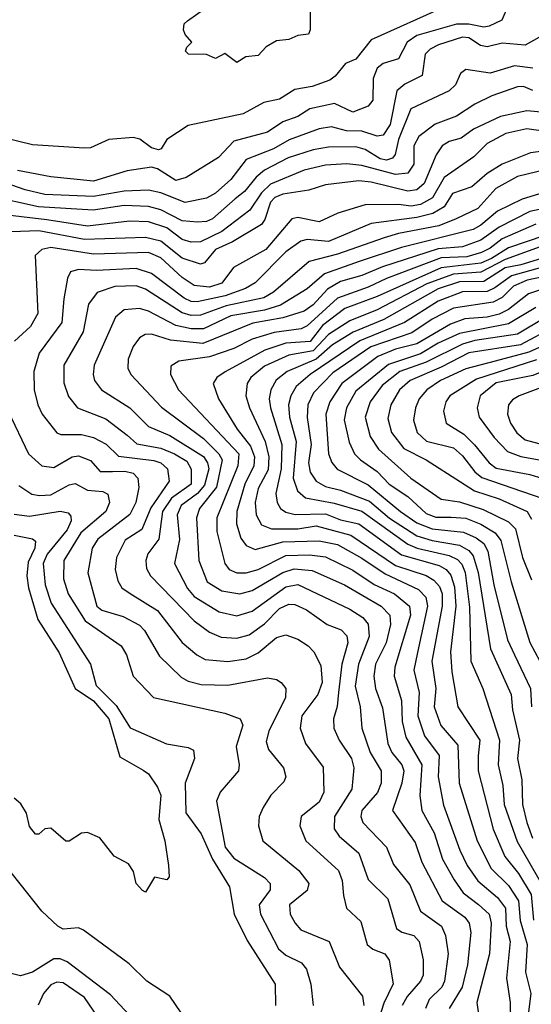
# Model space of a CAD drawing. Extents: x 1308313 to 1441400, y 959662 to 1036319.
# Tile 275 of 656: x 1341453 to 1343130, y 1005839 to 1009068. Entities that reach past the tile are written whole.
import ezdxf

# ---------------------------------------------------------------- set-up
doc = ezdxf.new("R2010")
doc.units = 0

msp = doc.modelspace()

# ---------------------------------------------------------------- linework, layer by layer
at = {"layer": '0CON10XD'}
for points in [[(1342405.4, 1009095), (1342404.6, 1009035.4), (1342399.1, 1009020.9), (1342365, 1009016.9), (1342335, 1009003.3), (1342295, 1008999.1), (1342260.4, 1008979.6), (1342235, 1008951.1), (1342193.8, 1008946.2), (1342165, 1008927.5), (1342125, 1008957.5), (1342095, 1008941.2), (1342065, 1008954.4), (1342005.8, 1008955.8), (1341996.7, 1008965), (1342001.2, 1008978.8), (1342017.5, 1008995), (1341995, 1009020), (1341990, 1009035), (1341992.5, 1009055), (1342003.3, 1009065), (1342313.2, 1009285)], [(1342848.6, 1009111.4), (1342605, 1009002.7), (1342555, 1008939.1), (1342521.4, 1008925), (1342487.3, 1008882.7), (1342469.5, 1008870.5), (1342411.2, 1008848.8), (1342355, 1008839.8), (1342305, 1008807.6), (1342253.2, 1008796.8), (1342185, 1008759.8), (1342005, 1008721.3), (1341934.8, 1008675.2), (1341916.2, 1008645), (1341908.2, 1008641.8), (1341885, 1008647.8), (1341846.5, 1008676.5), (1341825, 1008681.9), (1341744.7, 1008675.3), (1341685, 1008648.1), (1341665, 1008646.5), (1341495, 1008658.5), (1341401.1, 1008681.1)], [(1343054.4, 1009115), (1343033.3, 1009066.7), (1342992.4, 1009047.6), (1342975, 1009043.4), (1342925, 1009053.8), (1342885, 1009054.1), (1342755, 1009016.8), (1342723.5, 1008995), (1342695, 1008940), (1342644.8, 1008925.2), (1342625, 1008909.1), (1342611.7, 1008875), (1342611.1, 1008805), (1342595.6, 1008784.4), (1342545, 1008764.7), (1342485, 1008793.5), (1342403.8, 1008776.2), (1342365, 1008750.6), (1342315, 1008733.4), (1342265, 1008699.2), (1342155, 1008669.5), (1342105, 1008615.9), (1341998.9, 1008551.1), (1341965, 1008540.8), (1341905, 1008578.8), (1341885, 1008584.8), (1341805, 1008573.1), (1341695, 1008538.6), (1341555, 1008553.1), (1341445, 1008574.3)], [(1343155, 1009010.4), (1343110, 1008985), (1343035, 1008991.5), (1342985, 1008979.3), (1342963.4, 1008983.4), (1342925, 1009009.2), (1342905, 1009011.5), (1342825.7, 1008985.7), (1342798.3, 1008971.7), (1342782.5, 1008955), (1342772.3, 1008885), (1342715, 1008857.4), (1342689.7, 1008835), (1342667.1, 1008725), (1342645, 1008689.6), (1342625, 1008686.3), (1342575, 1008702.9), (1342523.8, 1008703.8), (1342475, 1008716.7), (1342435, 1008710.2), (1342336, 1008674), (1342285, 1008644.6), (1342195, 1008609.6), (1342145, 1008544.8), (1342095, 1008499.1), (1342065, 1008483.6), (1341995, 1008469), (1341915, 1008500.4), (1341875, 1008508.9), (1341795, 1008506.4), (1341695, 1008488.5), (1341535, 1008495.4), (1341470.5, 1008510.5), (1341385, 1008539.6)], [(1343135, 1008909.5), (1343075, 1008917), (1342995, 1008893), (1342915, 1008904.6), (1342897.8, 1008892.2), (1342881.2, 1008855), (1342861.3, 1008835), (1342735, 1008776.3), (1342694.6, 1008675), (1342684.1, 1008625.9), (1342675, 1008613.8), (1342655, 1008607.9), (1342635, 1008612.3), (1342585, 1008642.7), (1342555, 1008651.7), (1342465, 1008650.8), (1342415, 1008641.1), (1342332.5, 1008615), (1342255.5, 1008574.5), (1342228.2, 1008551.8), (1342190, 1008505), (1342158.9, 1008481.1), (1342085, 1008415.5), (1342065, 1008406.6), (1342035.8, 1008404.2), (1341985, 1008409.1), (1341915, 1008444.6), (1341875, 1008455.9), (1341795, 1008459.3), (1341694, 1008444), (1341514.2, 1008454.2), (1341355, 1008489.4)], [(1343135, 1008836), (1343105, 1008849.2), (1343085, 1008848.1), (1343001.1, 1008818.9), (1342945, 1008790.9), (1342885, 1008751.6), (1342815, 1008725.6), (1342761.7, 1008685), (1342745.2, 1008655), (1342745.2, 1008595), (1342725, 1008564.8), (1342685, 1008561.2), (1342575, 1008590), (1342525, 1008595.9), (1342455, 1008591.6), (1342385.4, 1008574.6), (1342275, 1008528.6), (1342245, 1008500.8), (1342206.8, 1008443.2), (1342115, 1008373.6), (1342045, 1008340.3), (1342015, 1008339), (1341985, 1008347.3), (1341935, 1008385.9), (1341875, 1008404.9), (1341812.2, 1008407.8), (1341675, 1008391), (1341542, 1008412), (1341375, 1008432.2)], [(1343175, 1008764.1), (1343115, 1008769.5), (1343029.1, 1008750.9), (1342940.7, 1008709.3), (1342900.5, 1008679.5), (1342861.1, 1008668.9), (1342838.1, 1008655), (1342818.1, 1008625), (1342778.5, 1008531.5), (1342755, 1008510.4), (1342725, 1008506.2), (1342605, 1008535.6), (1342565, 1008539.7), (1342455, 1008527), (1342400.7, 1008509.3), (1342315, 1008496.2), (1342289.8, 1008485), (1342275, 1008470.4), (1342256.9, 1008413.1), (1342245, 1008396.5), (1342150, 1008340), (1342095, 1008314.8), (1342059, 1008271), (1342045, 1008266.1), (1341985, 1008285.8), (1341915, 1008341.7), (1341865, 1008353.6), (1341665, 1008347.7), (1341515, 1008376.1), (1341425, 1008372.6)], [(1343185, 1008700.7), (1343115, 1008710.4), (1343047.1, 1008695), (1342985, 1008662.6), (1342941.7, 1008618.3), (1342845, 1008551.1), (1342805.9, 1008484.1), (1342767.3, 1008462.7), (1342736.7, 1008456.7), (1342695, 1008462.1), (1342585, 1008460.7), (1342496.3, 1008433.7), (1342435, 1008405.7), (1342365, 1008420.2), (1342345.2, 1008414.8), (1342260, 1008315), (1342153.8, 1008256.2), (1342115, 1008204), (1342075, 1008191.3), (1342025, 1008196.2), (1341985, 1008223), (1341915, 1008286.9), (1341875, 1008304.6), (1341695, 1008299.4), (1341555, 1008321.1), (1341525.2, 1008314.8), (1341503.1, 1008295), (1341511.9, 1008105), (1341488, 1008062), (1341435.8, 1008014.2)], [(1343185, 1008639), (1343128, 1008632), (1343035, 1008594.5), (1342985.5, 1008564.5), (1342935, 1008520), (1342871.6, 1008498.4), (1342844.5, 1008455), (1342807.5, 1008432.5), (1342755, 1008419.2), (1342605, 1008400.3), (1342465, 1008340.4), (1342395, 1008347.8), (1342375, 1008342.2), (1342325, 1008306.8), (1342225.3, 1008205), (1342193.3, 1008186.7), (1342126.7, 1008163.3), (1342035, 1008142.9), (1342015, 1008144.2), (1341992.4, 1008155), (1341885, 1008236.2), (1341835, 1008252.6), (1341705, 1008245.9), (1341645, 1008249.6), (1341619, 1008241), (1341609.3, 1008220.7), (1341597.1, 1008152.9), (1341590.6, 1008075), (1341516.3, 1007975), (1341498.9, 1007915), (1341500.2, 1007855), (1341512.6, 1007805), (1341526.7, 1007775), (1341575, 1007713.1), (1341587.7, 1007707.7), (1341655, 1007707.8), (1341695, 1007698), (1341735.8, 1007675.8), (1341776.6, 1007636.6), (1341892.7, 1007622.7), (1341915, 1007614.8), (1341937.6, 1007595), (1341942.7, 1007555), (1341882.3, 1007467.7), (1341853.5, 1007396.5), (1341799, 1007361), (1341770.5, 1007305), (1341766.2, 1007265), (1341775, 1007228.6), (1341787.7, 1007205), (1341815, 1007186.2), (1341905, 1007131.3), (1341985, 1007025.9), (1342033.1, 1006985), (1342060.5, 1006970.5), (1342135, 1006963.2), (1342195, 1006972.1), (1342235, 1006991.9), (1342295, 1007042.6), (1342325, 1007051.3), (1342365, 1007036.9), (1342398.9, 1007015), (1342417.1, 1006995), (1342440.4, 1006950.4), (1342444, 1006895), (1342430, 1006855), (1342377.7, 1006785), (1342371.8, 1006745), (1342390, 1006695), (1342447.2, 1006617.2), (1342449.8, 1006535), (1342435, 1006502.2), (1342376.1, 1006455), (1342370.7, 1006425), (1342390.9, 1006375), (1342498.3, 1006278.3), (1342510.2, 1006245), (1342514.1, 1006195.9), (1342524.5, 1006155), (1342571.2, 1006111.2), (1342592, 1006035), (1342610.5, 1006020.5), (1342650, 1006005), (1342664.1, 1005984.1), (1342676.8, 1005906.8), (1342646.6, 1005843.4), (1342628.5, 1005785)], [(1343242.9, 1008592.9), (1343085, 1008554.2), (1343014.3, 1008515), (1342955, 1008449.7), (1342883.4, 1008415), (1342827.3, 1008392.7), (1342695, 1008367.7), (1342647.2, 1008352.8), (1342495, 1008299.4), (1342402.1, 1008275), (1342285.2, 1008175), (1342253.7, 1008156.3), (1342129.7, 1008130.3), (1342045, 1008099.7), (1342015, 1008098.2), (1341985, 1008107.1), (1341865, 1008184.2), (1341835.1, 1008195.1), (1341765, 1008193.5), (1341706.5, 1008173.5), (1341678.4, 1008135), (1341660.4, 1008045), (1341597.7, 1007935), (1341597.7, 1007877.7), (1341612.6, 1007832.6), (1341642.3, 1007795), (1341735, 1007759), (1341805.3, 1007705.3), (1341837.1, 1007677.1), (1341915, 1007663.5), (1341960.7, 1007645), (1342000.2, 1007620.2), (1342014.8, 1007594.8), (1342014.6, 1007545), (1341950.9, 1007499.1), (1341920.9, 1007455), (1341908.5, 1007365), (1341873.3, 1007316.7), (1341866.1, 1007295), (1341868.3, 1007268.3), (1341881.9, 1007245), (1342025, 1007096.7), (1342075, 1007059.3), (1342112.9, 1007042.9), (1342165, 1007040.2), (1342205, 1007051.5), (1342255, 1007087), (1342305, 1007137.6), (1342335, 1007151.6), (1342355, 1007150), (1342393.4, 1007133.4), (1342461.2, 1007085), (1342507.1, 1007067.1), (1342525, 1007047.5), (1342528.1, 1007025), (1342509.2, 1006955), (1342497.6, 1006862.4), (1342493.8, 1006816.2), (1342481.8, 1006775), (1342483.2, 1006745), (1342500.5, 1006705), (1342540.4, 1006645), (1342548.7, 1006615), (1342541.6, 1006545), (1342485.4, 1006455.4), (1342484.2, 1006415), (1342500.6, 1006390.6), (1342564.7, 1006335), (1342595, 1006248.8), (1342660.3, 1006185), (1342687.7, 1006087.7), (1342705.5, 1006075.5), (1342745, 1006064.7), (1342762.5, 1006045), (1342775.2, 1005985), (1342775.3, 1005935.3), (1342766.5, 1005915), (1342723.4, 1005865), (1342707, 1005835)], [(1343225, 1008517.5), (1343099.9, 1008480.1), (1343019.8, 1008440.2), (1342965, 1008394.6), (1342939.3, 1008380.7), (1342705, 1008321.2), (1342566.2, 1008275), (1342452.3, 1008235), (1342395, 1008186.2), (1342307.7, 1008132.3), (1342255, 1008115.8), (1342145, 1008096.8), (1342055, 1008054.9), (1342015, 1008054.2), (1341965, 1008065.9), (1341875, 1008112.6), (1341845, 1008120.9), (1341795, 1008116.8), (1341766.8, 1008093.2), (1341697.4, 1007935), (1341693.2, 1007905), (1341698.4, 1007885), (1341720.8, 1007855), (1341814.1, 1007795), (1341875, 1007734.3), (1341945, 1007705.2), (1342055, 1007636), (1342068.9, 1007615), (1342072.8, 1007595), (1342058.6, 1007541.4)], [(1343305, 1008478.1), (1343125, 1008439.8), (1343025, 1008388), (1342964.9, 1008345.1), (1342905, 1008323.6), (1342825, 1008317.3), (1342642.2, 1008257.8), (1342575, 1008229.4), (1342505, 1008210.2), (1342461.6, 1008185), (1342415, 1008133.1), (1342385, 1008112.4), (1342315, 1008090.5), (1342216.9, 1008073.1), (1342053.1, 1008006.9), (1341947.5, 1008017.5), (1341885, 1008036.5), (1341864.4, 1008035.6), (1341845, 1008024.6), (1341825, 1007996.7), (1341808.9, 1007955), (1341807.6, 1007925), (1341817.3, 1007905), (1341917.5, 1007797.5), (1342055, 1007694.8), (1342105.2, 1007645), (1342117.1, 1007625), (1342098.5, 1007535), (1342042.5, 1007465), (1342032.6, 1007435), (1342040.2, 1007295), (1342067.6, 1007225), (1342115, 1007194.8), (1342175, 1007185.2), (1342215, 1007196.1), (1342315, 1007255.9), (1342352.5, 1007267.5), (1342411.9, 1007261.9), (1342518, 1007215), (1342637.9, 1007145), (1342666.3, 1007115), (1342668.1, 1007085), (1342654, 1007025), (1342619.4, 1006955), (1342613.8, 1006915), (1342619.7, 1006875), (1342642, 1006812), (1342659.8, 1006695), (1342673.3, 1006665), (1342705.9, 1006625), (1342712.1, 1006605), (1342706.1, 1006565), (1342675.3, 1006475), (1342749.9, 1006369.9), (1342771, 1006305), (1342838.1, 1006178.1), (1342912.3, 1006125), (1342926.5, 1006105), (1342932.3, 1006075), (1342921.4, 1005968.6), (1342903.3, 1005895), (1342860.4, 1005825)], [(1343409.2, 1008440.8), (1343055, 1008320.6), (1343000.1, 1008285), (1342965, 1008269.9), (1342835, 1008254.3), (1342625, 1008160.2), (1342519.1, 1008120.9), (1342445, 1008065.8), (1342405, 1008012.5), (1342325, 1008007.9), (1342256.1, 1007985)], [(1343145, 1008397.8), (1343035, 1008349.7), (1342995, 1008318.6), (1342966.4, 1008305), (1342919.3, 1008290.7), (1342835, 1008287), (1342655, 1008219.4), (1342595, 1008191), (1342495, 1008155.6), (1342395, 1008064.9), (1342375.7, 1008054.3), (1342287.3, 1008042.7), (1342215, 1008020.7), (1342155, 1007989.9), (1342075, 1007962.6), (1341975, 1007948.6), (1341948.1, 1007931.9), (1341946.7, 1007905), (1341973.2, 1007855), (1342170.9, 1007645), (1342167.9, 1007605), (1342098.9, 1007435), (1342099.4, 1007389.4), (1342125.2, 1007285.2), (1342139.2, 1007265), (1342164.5, 1007254.5), (1342195, 1007254.8), (1342234.6, 1007265.4), (1342325, 1007311.1), (1342403.3, 1007313.3), (1342455, 1007306.5), (1342545, 1007263.3), (1342615, 1007216.2), (1342681.6, 1007185), (1342730.4, 1007145), (1342733.9, 1007115), (1342683, 1006945), (1342680.2, 1006915), (1342705, 1006835.8), (1342706.3, 1006766.3), (1342718.7, 1006715), (1342771, 1006625), (1342764.5, 1006524.5), (1342771.6, 1006475), (1342811.7, 1006401.7), (1342839.3, 1006315), (1342877.6, 1006247.6), (1342906.6, 1006205), (1342956.6, 1006166.6), (1342991.5, 1006135), (1342998.4, 1006105), (1342992.8, 1006005), (1342952, 1005845), (1342960, 1005785)], [(1343195, 1008336.4), (1343045, 1008281.5), (1342965, 1008240.1), (1342875, 1008233.5), (1342787.6, 1008202.4), (1342625, 1008117.1), (1342535, 1008080.8), (1342465, 1008036), (1342415, 1007982.2), (1342335, 1007968.1), (1342255, 1007931.7), (1342210.5, 1007895), (1342198, 1007875), (1342194.3, 1007835), (1342205.7, 1007795.7), (1342257.5, 1007685), (1342270, 1007635), (1342267.7, 1007592.3), (1342235, 1007531.1), (1342225.2, 1007485.2), (1342228.1, 1007445), (1342245, 1007411.4), (1342278.8, 1007398.8), (1342365, 1007398.4), (1342425, 1007408.8), (1342538.2, 1007378.2), (1342685, 1007278.5), (1342785.3, 1007245.3), (1342810.4, 1007230.4), (1342829.2, 1007209.2), (1342837.9, 1007185), (1342837.8, 1007145), (1342804.3, 1006965), (1342816.9, 1006875), (1342811.5, 1006815), (1342833.7, 1006753.7), (1342889.2, 1006689.2), (1342893.2, 1006565), (1342953.2, 1006375), (1342998.4, 1006285), (1343055, 1006228.8), (1343088.6, 1006178.6), (1343094, 1006114), (1343116.7, 1006035), (1343111.6, 1005945), (1343129, 1005875), (1343121, 1005815)], [(1343285, 1008322.9), (1343095.4, 1008264.6), (1343045, 1008254.8), (1342975, 1008210.2), (1342895, 1008208.8), (1342825, 1008185.9), (1342646.5, 1008085), (1342546.1, 1008043.9), (1342478.1, 1008001.9), (1342425, 1007954.9), (1342330.2, 1007915), (1342293.5, 1007886.5), (1342276, 1007855), (1342271.1, 1007825), (1342274.5, 1007795), (1342312.1, 1007675), (1342310.2, 1007595), (1342292.9, 1007515), (1342296.9, 1007485), (1342307.6, 1007465), (1342325, 1007453), (1342356.1, 1007446.1), (1342455, 1007447.4), (1342505, 1007427.8), (1342565, 1007414.6), (1342705, 1007313.3), (1342828, 1007278), (1342851.2, 1007265), (1342866.7, 1007246.7), (1342878.3, 1007208.3), (1342883.2, 1007145), (1342865.5, 1006995), (1342869.6, 1006929.6), (1342889.5, 1006815), (1342961.2, 1006705), (1342955.4, 1006654.6), (1342955.5, 1006605), (1343005, 1006413.8), (1343043.7, 1006323.7), (1343088.1, 1006268.1), (1343129.2, 1006199.2), (1343137.4, 1006115)], [(1343289.1, 1008290.9), (1343065, 1008228.8), (1343011.1, 1008188.9), (1342985, 1008176.8), (1342904.6, 1008175.4), (1342824.5, 1008145.5), (1342714.3, 1008075), (1342567.8, 1008015), (1342405.6, 1007905), (1342359.6, 1007865), (1342341.4, 1007835), (1342334.5, 1007805), (1342337.8, 1007765), (1342358.7, 1007685), (1342349.5, 1007565), (1342363.5, 1007523.5), (1342390, 1007500), (1342483.3, 1007483.3), (1342575, 1007456.7), (1342725, 1007348), (1342755.5, 1007335.5), (1342861, 1007311), (1342888.1, 1007298.1), (1342902.5, 1007282.5), (1342912.9, 1007255), (1342927.9, 1007142.1), (1342932, 1006965), (1342970.7, 1006875), (1343026.2, 1006705), (1343021.8, 1006625), (1343037.1, 1006557.1), (1343041.2, 1006495), (1343083.5, 1006373.5), (1343171.6, 1006221.6)], [(1343195, 1008230.5), (1343116.2, 1008213.8), (1343072.1, 1008195), (1343035, 1008156.8), (1343005, 1008141.5), (1342875, 1008122.5), (1342805, 1008086.2), (1342738.8, 1008041.2), (1342604.1, 1007995.9), (1342479.5, 1007910.5), (1342415.5, 1007845), (1342397.1, 1007805), (1342395, 1007763.3), (1342407.9, 1007675), (1342399.2, 1007615), (1342404.6, 1007584.6), (1342425.2, 1007555), (1342455, 1007537.5), (1342504.5, 1007525), (1342599.4, 1007489.4), (1342665, 1007433.1), (1342755, 1007375.7), (1342805, 1007360.2), (1342894.7, 1007344.7), (1342925, 1007327.8), (1342940, 1007310), (1342956, 1007255), (1342996.2, 1007005), (1343064, 1006855), (1343069, 1006805), (1343091.2, 1006705), (1343085.2, 1006645), (1343098.6, 1006575), (1343101.2, 1006495), (1343115.4, 1006435), (1343134.3, 1006384.3)], [(1343275, 1008221.1), (1343120.6, 1008169.4), (1343055, 1008118.4), (1343025, 1008102.8), (1342985, 1008092.5), (1342912.7, 1008087.3), (1342865, 1008070), (1342755.1, 1008004.9), (1342685, 1007987.8), (1342626.7, 1007963.3), (1342508.4, 1007875), (1342469.8, 1007815), (1342456.4, 1007775), (1342464.8, 1007644.8), (1342475.8, 1007615.8), (1342493.8, 1007593.8), (1342595, 1007542.8), (1342701.2, 1007455), (1342755, 1007418.7), (1342805, 1007398.7), (1342907.8, 1007387.8), (1342949.3, 1007369.3), (1342975, 1007350.2), (1342987.2, 1007325), (1343007, 1007215), (1343052.1, 1007035), (1343074.8, 1006985), (1343127.6, 1006875), (1343131, 1006815)], [(1343145.3, 1008124.7), (1343055, 1008071.3), (1342895, 1008039.6), (1342825, 1008007.8), (1342767.1, 1007972.9), (1342662.3, 1007937.7), (1342555, 1007849.8), (1342523.9, 1007795), (1342516.5, 1007756.5), (1342532.5, 1007682.5), (1342551, 1007645), (1342569.7, 1007625), (1342625, 1007587), (1342663.7, 1007545), (1342725.7, 1007505), (1342785, 1007448.9), (1342817, 1007437), (1342867.3, 1007437.3), (1342915, 1007433.5), (1342964.2, 1007414.2), (1343012.2, 1007385), (1343030.8, 1007360.8), (1343063.9, 1007225), (1343125, 1007025.6), (1343174.1, 1006934.1)], [(1343175, 1008090.3), (1343085, 1008037.2), (1342945, 1008015.8), (1342905, 1008004.4), (1342785, 1007945.1), (1342699.4, 1007915), (1342641.6, 1007868.4), (1342601.4, 1007815), (1342585.5, 1007765), (1342601.6, 1007701.6), (1342629.6, 1007659.6), (1342735, 1007564.8), (1342835, 1007496.3), (1342895, 1007486.9), (1342972.2, 1007462.2), (1343055, 1007421.7), (1343078.1, 1007398.1), (1343100.9, 1007305), (1343131.2, 1007231.2)], [(1343205, 1008061.1), (1343095, 1008001.9), (1342925, 1007976.1), (1342835, 1007928.4), (1342733.2, 1007885), (1342698.3, 1007855), (1342669.2, 1007805), (1342659.4, 1007760.6), (1342671.3, 1007715), (1342711.9, 1007661.9), (1342785.4, 1007625), (1342897.7, 1007552.3), (1342943.7, 1007523.7), (1343025, 1007496.5), (1343116.6, 1007455), (1343130.7, 1007430.7)], [(1343255, 1008038), (1343122.1, 1007977.9), (1343011.9, 1007948.1), (1342915, 1007923.3), (1342832.4, 1007885), (1342787.8, 1007855), (1342763, 1007825), (1342750.7, 1007795), (1342744.4, 1007755), (1342755.7, 1007715), (1342786.6, 1007686.6), (1342875, 1007664.4), (1342905, 1007638.3), (1342945.1, 1007585.1), (1342967.5, 1007567.5), (1343167.9, 1007497.9)], [(1342256.1, 1007985), (1342126, 1007914), (1342098.8, 1007895), (1342086.8, 1007875), (1342104.3, 1007825), (1342165.5, 1007725), (1342209.8, 1007669.8), (1342222.4, 1007635), (1342220.8, 1007605), (1342190.5, 1007545), (1342164.6, 1007455), (1342163.1, 1007415), (1342178.1, 1007368.1), (1342195, 1007344.1), (1342225, 1007330.8), (1342315, 1007355.7), (1342435, 1007359.5), (1342495, 1007347), (1342575, 1007302.5), (1342650.5, 1007250.5), (1342759.9, 1007199.9), (1342784.8, 1007175), (1342790, 1007145), (1342757.2, 1006992.8), (1342745.4, 1006935.4), (1342762.1, 1006862.1), (1342757.6, 1006785), (1342780.2, 1006720.2), (1342828.2, 1006655), (1342824.5, 1006585), (1342842.3, 1006492.3), (1342895.5, 1006345), (1342919.8, 1006295), (1342954.5, 1006244.5), (1343019.5, 1006189.5), (1343045.7, 1006155), (1343047.3, 1006095), (1343060.9, 1006045), (1343048.5, 1005925), (1343060.5, 1005845), (1343061.8, 1005785)], [(1343325, 1007569.7), (1343355, 1007571.4), (1343375, 1007583.5), (1343396.8, 1007613.2), (1343452, 1007755), (1343559, 1007885), (1343564.8, 1007915), (1343547.7, 1007935), (1343461, 1007961), (1343375, 1007971.1), (1343315, 1007966.3), (1343258.1, 1007951.9), (1343135, 1007901.4), (1343015, 1007876.9), (1342962.6, 1007835), (1342952.7, 1007795), (1342959.3, 1007765), (1343008.1, 1007698.1), (1343052.1, 1007652.1), (1343095.6, 1007635.6), (1343222.7, 1007612.7), (1343325, 1007569.7)], [(1343147.6, 1007952.4), (1342950.3, 1007889.7), (1342863.2, 1007835), (1342849.5, 1007815), (1342842.6, 1007785), (1342851.2, 1007745), (1342908.9, 1007708.9), (1342943.9, 1007673.9), (1342992.1, 1007615), (1343015, 1007598), (1343125, 1007576.6), (1343210.6, 1007550.6)], [(1343285, 1007658.6), (1343335, 1007663.3), (1343376.4, 1007693.6), (1343413.3, 1007766.7), (1343463, 1007845), (1343473, 1007875), (1343467.9, 1007887.9), (1343450.5, 1007900.5), (1343375, 1007919), (1343295, 1007910.9), (1343090.8, 1007835), (1343068.4, 1007821.6), (1343055.2, 1007805), (1343051.7, 1007775), (1343062.4, 1007745), (1343083, 1007713), (1343110.4, 1007690.4), (1343155, 1007678.1), (1343285, 1007658.6)], [(1341415.2, 1007785), (1341481.6, 1007645), (1341525, 1007605.3), (1341565, 1007600), (1341624.6, 1007635), (1341645, 1007637.6), (1341685, 1007623.2), (1341716.9, 1007586.9), (1341756.7, 1007586.7), (1341797.9, 1007587.9), (1341825, 1007581.4), (1341840, 1007565), (1341843.8, 1007533.8), (1341833.1, 1007485), (1341813.9, 1007446.1), (1341708.4, 1007365), (1341689.8, 1007335), (1341676.2, 1007253.8), (1341705.4, 1007145.4), (1341722.2, 1007132.2), (1341791.5, 1007111.5), (1341845, 1007083.2), (1341862.1, 1007065), (1341910.8, 1006980.8), (1341982.3, 1006912.3), (1342005, 1006898.6), (1342047.7, 1006887.7), (1342135, 1006885.6), (1342265, 1006909.7), (1342294.7, 1006904.7), (1342310, 1006895), (1342325.4, 1006875), (1342324.2, 1006845), (1342269.1, 1006735), (1342260.9, 1006700.9), (1342268.9, 1006675), (1342317.3, 1006615), (1342325.4, 1006585), (1342319.3, 1006569.3), (1342276.2, 1006525), (1342250.8, 1006485), (1342238.2, 1006455), (1342235.4, 1006425), (1342250.4, 1006375), (1342367.8, 1006277.8), (1342400.7, 1006235), (1342395, 1006212.7), (1342336.8, 1006165), (1342339.7, 1006135), (1342355.4, 1006105), (1342375, 1006083.9), (1342466.9, 1006045), (1342501, 1005961), (1342576.5, 1005866.5), (1342580.8, 1005835)], [(1341450.4, 1007540.4), (1341492, 1007512), (1341517.4, 1007507.4), (1341555, 1007510.5), (1341615, 1007542.6), (1341635, 1007546.8), (1341675, 1007525.6), (1341725, 1007520.7), (1341741.8, 1007511.8), (1341747.7, 1007485), (1341734.8, 1007455), (1341653.5, 1007385), (1341597.6, 1007295), (1341596.7, 1007235), (1341611.5, 1007185), (1341667.1, 1007097.1), (1341785.3, 1007015), (1341802.5, 1006985), (1341825.3, 1006915), (1341891.5, 1006845), (1342125, 1006794.5), (1342175.8, 1006775), (1342183.8, 1006755), (1342162.8, 1006685), (1342172.3, 1006625), (1342169.6, 1006605), (1342110.4, 1006535), (1342098, 1006505), (1342126.8, 1006355), (1342155, 1006318.8), (1342255.4, 1006255), (1342274, 1006235), (1342273.6, 1006215), (1342238.4, 1006165), (1342242.4, 1006135), (1342301.2, 1006021.2), (1342325, 1006000.3), (1342376.2, 1005975), (1342392.8, 1005955), (1342406.8, 1005905), (1342414.6, 1005835)], [(1342058.6, 1007541.4), (1342035.6, 1007514.4), (1341982.3, 1007475), (1341968.7, 1007445), (1341976.4, 1007363.6), (1341959.8, 1007285), (1342002.6, 1007202.6), (1342025, 1007176.7), (1342106.8, 1007126.8), (1342165, 1007113.3), (1342215, 1007129.1), (1342325, 1007208.8), (1342365, 1007216.3), (1342535, 1007135.2), (1342577.5, 1007107.5), (1342595, 1007086.2), (1342598.6, 1007045), (1342563.2, 1006955), (1342552.8, 1006882.8), (1342569.1, 1006815), (1342574.3, 1006745), (1342601.5, 1006665), (1342638.3, 1006605), (1342638.3, 1006565), (1342626.3, 1006533.7), (1342574.8, 1006475), (1342571.4, 1006455), (1342577.4, 1006435), (1342655.8, 1006355), (1342678.3, 1006298.3), (1342731.5, 1006231.5), (1342767.3, 1006145), (1342835.4, 1006095.4), (1342849, 1006065), (1342857.3, 1006005), (1342845.5, 1005915), (1342836.3, 1005895), (1342795.2, 1005855), (1342783.2, 1005825)], [(1341435, 1007447.2), (1341485, 1007440.3), (1341585, 1007456.3), (1341611.4, 1007451.4), (1341619.9, 1007439.9), (1341621.1, 1007425), (1341607.9, 1007395), (1341543.3, 1007315), (1341530.1, 1007285), (1341536.3, 1007215), (1341555.5, 1007155), (1341684.4, 1006954.4), (1341703.9, 1006885), (1341769, 1006819), (1341815, 1006745.5), (1341933.7, 1006693.7), (1342005, 1006681.8), (1342022.9, 1006672.9), (1342025.4, 1006645), (1341994.8, 1006565), (1341997, 1006467), (1342047.9, 1006397.9), (1342084.9, 1006314.9), (1342141.1, 1006225), (1342156.1, 1006135), (1342198.2, 1006048.2), (1342290.7, 1005905), (1342290.9, 1005835)], [(1341435, 1007377.8), (1341495, 1007365.9), (1341505, 1007358.1), (1341502.2, 1007335), (1341480.6, 1007289.4), (1341475.7, 1007245), (1341481.5, 1007205), (1341511.8, 1007101.8), (1341582.2, 1006992.2), (1341634.8, 1006875), (1341694.5, 1006835), (1341745.2, 1006775), (1341781.2, 1006651.2), (1341857.2, 1006607.2), (1341875.5, 1006595), (1341905, 1006551.8), (1341915.6, 1006525), (1341909.3, 1006445), (1341928.5, 1006375), (1341940.8, 1006295), (1341943, 1006257), (1341935, 1006247.5), (1341895, 1006256.7), (1341865, 1006207.5), (1341855, 1006212), (1341834.5, 1006235), (1341825.6, 1006275), (1341809.7, 1006299.7), (1341762, 1006325), (1341715.8, 1006385), (1341675, 1006402.9), (1341655, 1006400.8), (1341615, 1006374.2), (1341604.5, 1006374.5), (1341555, 1006416.9), (1341535, 1006414.4), (1341515, 1006397.5), (1341505, 1006397.5), (1341485, 1006422), (1341475, 1006466), (1341456.7, 1006496.7), (1341435, 1006515.7)], [(1342075, 1005674.6), (1341945, 1005865.7), (1341870, 1005915), (1341811.7, 1005971.7), (1341662.4, 1006082.4), (1341645, 1006090.4), (1341595, 1006086.1), (1341578.2, 1006095), (1341525.5, 1006145), (1341454.2, 1006234.2), (1341425, 1006271.8)], [(1341812, 1005805), (1341750.7, 1005870.7), (1341608.9, 1005978.9), (1341585, 1005988.6), (1341565, 1005988.9), (1341495, 1005944.8), (1341455, 1005932.8), (1341425, 1005940.2)], [(1341724, 1005775), (1341665, 1005862), (1341595, 1005909.5), (1341575, 1005911.4), (1341555, 1005903.2), (1341530.7, 1005875), (1341513.3, 1005836.7)]]:
    msp.add_lwpolyline(points, dxfattribs=at)

doc.saveas('drawing.dxf')
